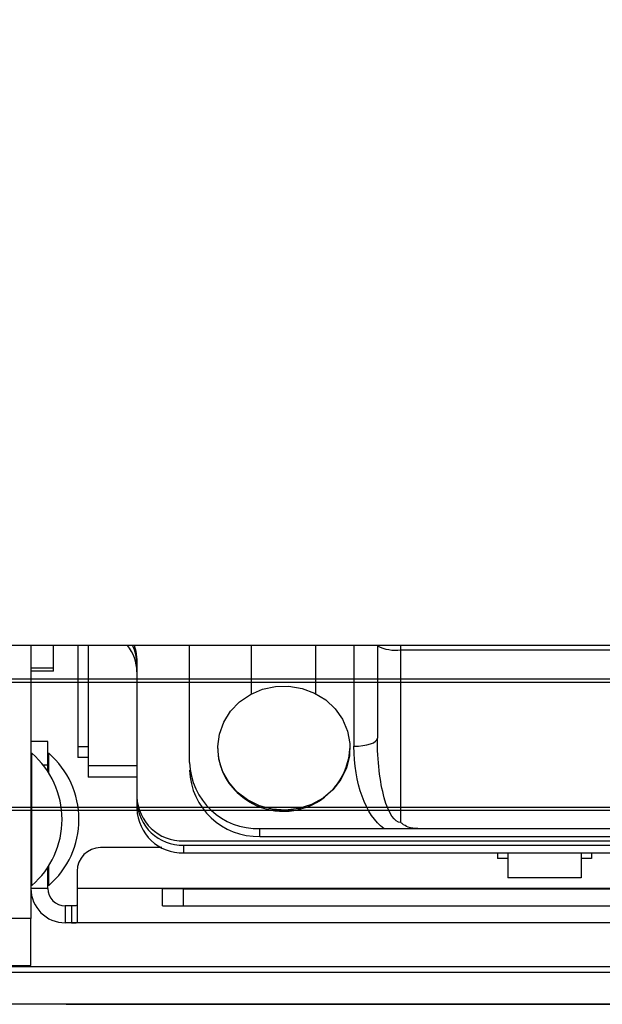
# Model space of a CAD drawing. Header units: inches. Extents: x 170 to 284, y 215 to 248.
# Tile 901 of 1056: x 227.016 to 227.121, y 244.921 to 245.097. Entities that reach past the tile are written whole.
import ezdxf

# ---------------------------------------------------------------- set-up
doc = ezdxf.new("R2010")
doc.units = ezdxf.units.IN
doc.header["$LTSCALE"] = 0.25
doc.header["$MEASUREMENT"] = 0
doc.layers.add('ANNOTATIONS', color=1, linetype='Continuous')
doc.layers.add('LH TOP OF HOOD', color=7, linetype='Continuous')
doc.styles.add('ARIAL', font='arial.ttf', dxfattribs={"height": 0.09375})
doc.dimstyles.new('STANDARD$0', dxfattribs={"dimtxt": 0.09375, "dimasz": 0.09375, "dimexe": 0.03125, "dimexo": 0.046875, "dimgap": 0.09, "dimtad": 0, "dimtih": 1, "dimtoh": 1, "dimdec": 4, "dimzin": 0, "dimdsep": 46, "dimtxsty": 'ARIAL', "dimcen": 0.09, "dimadec": 0, "dimazin": 0, "dimtfac": 1, "dimtdec": 4, "dimtofl": 0, "dimtmove": 0, "dimatfit": 1, "dimfxl": 1, "dimtolj": 1, "dimtzin": 0, "dimarcsym": 0})

# ---------------------------------------------------------------- blocks, each defined once
blk = doc.blocks.new('*D135')
at = {"layer": 'ANNOTATIONS', "color": 0, "lineweight": -2, "transparency": 16777216}
for p, q in [((226.8447894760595, 245.1157503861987), (226.8447894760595, 245.5193646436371)), ((226.971006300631, 245.0174450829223), (226.971006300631, 245.5193646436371)), ((226.7510394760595, 245.4881146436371), (226.6572894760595, 245.4881146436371)), ((227.064756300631, 245.4881146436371), (227.158506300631, 245.4881146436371))]:
    blk.add_line(p, q, dxfattribs=at)
at = {"layer": 'ANNOTATIONS', "color": 0, "transparency": 16777216}
for points in [[(226.7510394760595, 245.5037396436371), (226.7510394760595, 245.4724896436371), (226.8447894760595, 245.4881146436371)], [(227.064756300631, 245.5037396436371), (227.064756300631, 245.4724896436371), (226.971006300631, 245.4881146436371)]]:
    blk.add_solid(points, dxfattribs=at)
at = {"layer": 'defpoints', "color": 0, "transparency": 16777216}
for p in [(226.8447894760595, 245.4881146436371), (226.8447894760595, 245.0688753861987), (226.971006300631, 244.9705700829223)]:
    blk.add_point(p, dxfattribs=at)
at = {"layer": 'ANNOTATIONS', "color": 0, "transparency": 16777216, "insert": (226.5131562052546, 245.4881146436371), "char_height": 0.09375, "attachment_point": 5, "style": 'ARIAL'}
blk.add_mtext('\\A1;6"', dxfattribs=at)

msp = doc.modelspace()

# ---------------------------------------------------------------- linework, layer by layer
at = {"layer": 'ANNOTATIONS'}
msp.add_line((227.0244933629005, 244.9206086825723), (227.7744349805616, 244.9206086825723), dxfattribs=at)
at = {"layer": 'LH TOP OF HOOD'}
for p, q in [((227.2335445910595, 244.9850336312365), (226.9004608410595, 244.9850336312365)), ((227.2335445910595, 244.9850336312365), (226.9004608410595, 244.9850336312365)), ((227.0181819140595, 244.9850336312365), (227.0181819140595, 244.9359960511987)), ((227.0222160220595, 244.9809366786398), (227.0222160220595, 244.9850336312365)), ((227.0266083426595, 244.9850336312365), (227.0266083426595, 244.9668775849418)), ((227.0284634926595, 244.9850336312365), (227.0284634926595, 244.9634810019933)), ((227.0466803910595, 244.9640318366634), (227.0466803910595, 244.9850336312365)), ((227.0578112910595, 244.9763312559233), (227.0578112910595, 244.9850336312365)), ((227.0692794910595, 244.9850336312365), (227.0692794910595, 244.9764099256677)), ((227.0761941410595, 244.9850336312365), (227.0761941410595, 244.966932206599)), ((227.0804103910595, 244.9850336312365), (227.0804103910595, 244.9849830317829)), ((227.0804103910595, 244.9849830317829), (227.0804129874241, 244.9850336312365)), ((227.0804103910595, 244.9849830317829), (227.0804103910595, 244.9683742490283)), ((227.0846266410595, 244.9842508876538), (227.0846266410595, 244.9850336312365)), ((227.0846266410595, 244.9842508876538), (227.1436541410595, 244.9842508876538)), ((227.0846266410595, 244.9532584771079), (227.0846266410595, 244.9842508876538)), ((227.0372191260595, 244.9824415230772), (227.0372191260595, 244.9578772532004)), ((227.0372191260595, 244.9816649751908), (227.0372191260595, 244.957100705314)), ((227.0222160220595, 244.9809366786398), (227.0181819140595, 244.9809366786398)), ((227.0222160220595, 244.9804281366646), (227.0181819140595, 244.9804281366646)), ((227.0222160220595, 244.9804281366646), (227.0222160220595, 244.9809366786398)), ((229.072769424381, 244.9789620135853), (226.962652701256, 244.9789620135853)), ((226.962652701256, 244.978411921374), (229.072769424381, 244.978411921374)), ((227.0212176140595, 244.9677865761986), (227.0181819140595, 244.9677865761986)), ((227.0212176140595, 244.9635703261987), (227.0212176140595, 244.9677865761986)), ((227.0266083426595, 244.9668775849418), (227.0284634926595, 244.9668775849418)), ((227.0266083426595, 244.9668775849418), (227.0266083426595, 244.9648857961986)), ((227.0517483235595, 244.9665437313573), (227.0517483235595, 244.9666014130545)), ((227.0754942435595, 244.9666014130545), (227.0754942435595, 244.9665437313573)), ((227.0181819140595, 244.9656784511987), (227.0183505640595, 244.9656784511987)), ((227.0183505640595, 244.9419325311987), (227.0183505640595, 244.9656784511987)), ((227.0212176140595, 244.9656784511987), (227.0213862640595, 244.9656784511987)), ((227.0213862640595, 244.9621382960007), (227.0213862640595, 244.9656784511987)), ((227.0284634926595, 244.9648857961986), (227.0266083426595, 244.9648857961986)), ((227.0203733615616, 244.9635703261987), (227.0212176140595, 244.9635703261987)), ((227.0212176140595, 244.962401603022), (227.0212176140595, 244.9635703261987)), ((227.0284634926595, 244.9634810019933), (227.0284634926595, 244.9614116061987)), ((227.0284634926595, 244.9634810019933), (227.0372191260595, 244.9634810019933)), ((227.0372191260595, 244.9614116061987), (227.0284634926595, 244.9614116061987)), ((227.0372191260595, 244.957100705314), (227.0372191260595, 244.9557209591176)), ((226.962652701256, 244.9560263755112), (229.072769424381, 244.9560263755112)), ((226.962652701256, 244.955454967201), (229.072769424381, 244.955454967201)), ((227.0593291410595, 244.9521458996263), (227.0815922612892, 244.9521458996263)), ((227.0593291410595, 244.9507615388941), (227.0593291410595, 244.9521458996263)), ((227.0876610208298, 244.9521458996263), (227.1406197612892, 244.9521458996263)), ((227.0456516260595, 244.9499532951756), (227.1836073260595, 244.9499532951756)), ((227.0593291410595, 244.9507615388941), (227.1689516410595, 244.9507615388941)), ((227.0416836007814, 244.9487291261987), (227.0306788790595, 244.9487291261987)), ((227.0456516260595, 244.9491767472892), (227.1836073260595, 244.9491767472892)), ((227.0456516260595, 244.9477970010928), (227.0456516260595, 244.9491767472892)), ((227.0456516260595, 244.9477970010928), (227.1836073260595, 244.9477970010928)), ((227.1019807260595, 244.9477970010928), (227.1019807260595, 244.9467761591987)), ((227.1038358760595, 244.9467761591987), (227.1019807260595, 244.9467761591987)), ((227.1038358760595, 244.9477970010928), (227.1038358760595, 244.9433019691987)), ((227.1169905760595, 244.9477970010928), (227.1169905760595, 244.9433019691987)), ((227.1188457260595, 244.9467761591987), (227.1169905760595, 244.9467761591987)), ((227.1188457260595, 244.9477970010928), (227.1188457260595, 244.9467761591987)), ((227.0212176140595, 244.9414097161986), (227.0212176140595, 244.9452093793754)), ((227.0213862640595, 244.9419325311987), (227.0213862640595, 244.9454726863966)), ((227.0264626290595, 244.9445128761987), (227.0264626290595, 244.9414097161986)), ((227.1169905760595, 244.9433019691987), (227.1038358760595, 244.9433019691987)), ((227.0183505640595, 244.9419325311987), (227.0181819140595, 244.9419325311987)), ((227.0212176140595, 244.9414097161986), (227.0181819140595, 244.9414097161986)), ((227.0213862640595, 244.9419325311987), (227.0212176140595, 244.9419325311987)), ((227.0264626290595, 244.9414097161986), (227.0264626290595, 244.9353206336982)), ((227.1537325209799, 244.9414097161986), (227.0264626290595, 244.9414097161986)), ((227.0418195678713, 244.9382835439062), (227.0418195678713, 244.9413192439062)), ((227.0455980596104, 244.9413192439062), (227.0418195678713, 244.9413192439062)), ((227.0455980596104, 244.9382835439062), (227.0455980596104, 244.9413192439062)), ((227.0455980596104, 244.9413192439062), (227.1621763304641, 244.9413192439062)), ((227.0243545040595, 244.9382728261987), (227.0243545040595, 244.9352371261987)), ((227.0254507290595, 244.9382728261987), (227.0243545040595, 244.9382728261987)), ((227.0254507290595, 244.9382728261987), (227.0254507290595, 244.9352371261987)), ((227.0418195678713, 244.9382835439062), (227.0455980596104, 244.9382835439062)), ((227.0455980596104, 244.9382835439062), (227.1621763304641, 244.9382835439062)), ((227.0181819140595, 244.9359960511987), (227.0141478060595, 244.9359960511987)), ((227.0181819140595, 244.9275635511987), (227.0181819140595, 244.9359960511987)), ((227.0254507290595, 244.9352371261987), (227.0243545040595, 244.9352371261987)), ((227.1536898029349, 244.9352371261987), (227.0254507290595, 244.9352371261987)), ((231.435415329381, 244.9273405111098), (226.924131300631, 244.9273405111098)), ((227.3334010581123, 244.9273105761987), (226.9449169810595, 244.9273105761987)), ((227.0141478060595, 244.9275635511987), (227.0181819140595, 244.9275635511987)), ((231.435415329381, 244.9262927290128), (226.924131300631, 244.9262927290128)), ((227.3334010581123, 244.9206086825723), (226.9474145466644, 244.9206086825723))]:
    msp.add_line(p, q, dxfattribs=at)
at = {"layer": 'LH TOP OF HOOD', "flags": 128}
for points in [[(227.0367551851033, 244.9850336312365), (227.0370570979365, 244.9839874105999), (227.0372191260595, 244.9824415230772)], [(227.0552258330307, 244.9587122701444), (227.0537076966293, 244.9604618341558), (227.0525954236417, 244.9624627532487), (227.0519345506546, 244.9646331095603), (227.0517521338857, 244.9668840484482), (227.052055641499, 244.9691234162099), (227.0528326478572, 244.9712595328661), (227.0540513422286, 244.9732049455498), (227.0556618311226, 244.9748800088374), (227.0575981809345, 244.9762161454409), (227.0597811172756, 244.9771586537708), (227.0621212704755, 244.9776689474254), (227.0645228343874, 244.9777261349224), (227.0668874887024, 244.9773278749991), (227.0691184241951, 244.9764904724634), (227.0711243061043, 244.9752482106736), (227.0728230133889, 244.9736519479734), (227.0741450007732, 244.9717670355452), (227.0750361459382, 244.9696706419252), (227.0754599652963, 244.9674485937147), (227.0753991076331, 244.9651918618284), (227.0748560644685, 244.9629928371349), (227.0738530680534, 244.9609415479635), (227.072431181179, 244.959121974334), (227.0706486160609, 244.9576086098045), (227.0685783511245, 244.9564634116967), (227.0663051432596, 244.9557332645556), (227.0639220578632, 244.955448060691), (227.0615266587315, 244.9556194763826), (227.0592170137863, 244.9562404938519), (227.0570876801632, 244.9572856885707), (227.0552258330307, 244.9587122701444)], [(227.0761941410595, 244.966932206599), (227.0770166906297, 244.96695991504), (227.0778076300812, 244.9670419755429), (227.0785365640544, 244.9671752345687), (227.0791754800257, 244.9673545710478), (227.0796998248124, 244.9675730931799), (227.0800894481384, 244.9678224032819), (227.080329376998, 244.9680929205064), (227.0804103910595, 244.9683742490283)], [(227.0761941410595, 244.966932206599), (227.0770166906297, 244.96695991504), (227.0778076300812, 244.9670419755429), (227.0785365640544, 244.9671752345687), (227.0791754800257, 244.9673545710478), (227.0796998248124, 244.9675730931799), (227.0800894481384, 244.9678224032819), (227.080329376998, 244.9680929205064), (227.0804103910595, 244.9683742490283)]]:
    msp.add_lwpolyline(points, dxfattribs=at)
at = {"layer": 'LH TOP OF HOOD'}
for centre, radius, start, end in [((227.0295797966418, 244.9802516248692), 0.007639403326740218, 0.2520328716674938, 38.75312084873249), ((227.0296735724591, 244.9816524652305), 0.007545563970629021, 0.09499200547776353, 26.62183684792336), ((227.0836043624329, 244.990870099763), 0.00669768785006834, 241.5183868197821, 278.7794609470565), ((227.0625754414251, 244.9666052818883), 0.01082729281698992, 180.3257143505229, 227.2497552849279), ((227.063563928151, 244.9672136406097), 0.01194910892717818, 225.7491906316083, 356.7861111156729), ((227.008086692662, 244.9538054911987), 0.01569440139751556, 310.8425790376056, 49.15742096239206), ((227.011122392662, 244.9538054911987), 0.01569440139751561, 310.8425790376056, 49.15742096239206), ((227.0589592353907, 244.9644254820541), 0.01228515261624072, 181.8362067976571, 271.7254354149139), ((227.0589592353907, 244.9630411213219), 0.01228515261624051, 181.8362067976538, 271.7254354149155), ((227.0454050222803, 244.9581396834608), 0.008190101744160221, 181.8362067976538, 271.7254354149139), ((227.0454050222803, 244.9573631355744), 0.008190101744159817, 181.8362067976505, 271.7254354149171), ((227.0454050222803, 244.955983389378), 0.008190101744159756, 181.8362067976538, 271.7254354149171), ((227.0306788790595, 244.9445128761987), 0.00421625, 90, 180), ((227.0243545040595, 244.9414097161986), 0.006172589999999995, 180, 269.9999999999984), ((227.0243545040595, 244.9414097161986), 0.00313688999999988, 180, 269.9999999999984)]:
    msp.add_arc(centre, radius, start, end, dxfattribs=at)
at = {"layer": 'LH TOP OF HOOD', "extrusion": (0, 0, -1)}
for centre, major_axis, ratio, start_param, end_param in [((227.0846266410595, 244.9683742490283), (0, 0.01511577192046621), 0.2789305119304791, 3.141592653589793, 4.712388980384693), ((227.0846266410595, 244.966932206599), (0, 0.01584791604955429), 0.5320888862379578, 3.50969273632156, 4.712388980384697)]:
    msp.add_ellipse(centre, major_axis=major_axis, ratio=ratio, start_param=start_param, end_param=end_param, dxfattribs=at)
at = {"layer": 'LH TOP OF HOOD'}
for points, knots in [([(227.0815922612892, 244.9521458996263), (227.0823202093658, 244.9521643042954), (227.0837750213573, 244.9522010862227), (227.085801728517, 244.9521820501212), (227.0870949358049, 244.952156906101), (227.0876610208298, 244.9521458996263)], [0, 0, 0, 0, 0.3602462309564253, 0.7199559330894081, 1, 1, 1, 1]), ([(227.0815922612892, 244.9521458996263), (227.0823202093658, 244.9521643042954), (227.0837750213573, 244.9522010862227), (227.085801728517, 244.9521820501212), (227.0870949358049, 244.952156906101), (227.0876610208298, 244.9521458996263)], [0, 0, 0, 0, 0.3602462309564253, 0.7199559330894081, 1, 1, 1, 1]), ([(227.0876610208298, 244.9521458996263), (227.0870769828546, 244.9521951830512), (227.0860768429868, 244.9522795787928), (227.0850969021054, 244.9528332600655), (227.0847083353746, 244.9531782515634), (227.0846301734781, 244.9532550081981), (227.0846266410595, 244.9532584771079)], [0, 0, 0, 0, 0.5254969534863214, 0.8998908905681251, 0.9954757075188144, 1, 1, 1, 1]), ([(227.0876610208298, 244.9521458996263), (227.0870769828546, 244.9521951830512), (227.0860768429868, 244.9522795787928), (227.0850969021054, 244.9528332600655), (227.0847083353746, 244.9531782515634), (227.0846301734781, 244.9532550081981), (227.0846266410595, 244.9532584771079)], [0, 0, 0, 0, 0.5254969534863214, 0.8998908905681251, 0.9954757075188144, 1, 1, 1, 1]), ([(227.0264626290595, 244.9384405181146), (227.026452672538, 244.9384074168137), (227.0264327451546, 244.9383411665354), (227.0262682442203, 244.9382931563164), (227.0260215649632, 244.9382746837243), (227.0257352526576, 244.938272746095), (227.0255373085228, 244.9382728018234), (227.0254507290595, 244.9382728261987)], [0, 0, 0, 0, 0.2115121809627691, 0.4233290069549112, 0.6296187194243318, 0.8379976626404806, 0.9999999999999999, 0.9999999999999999, 0.9999999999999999, 0.9999999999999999]), ([(227.0254507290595, 244.9352371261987), (227.0255644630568, 244.9352370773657), (227.0257919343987, 244.9352369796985), (227.0260950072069, 244.9352392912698), (227.0263232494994, 244.935252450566), (227.0264450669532, 244.9352798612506), (227.0264575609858, 244.9353088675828), (227.0264626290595, 244.9353206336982)], [0, 0, 0, 0, 0.2140619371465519, 0.4281301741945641, 0.6419410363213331, 0.8547571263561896, 1, 1, 1, 1])]:
    msp.add_open_spline(points, degree=3, knots=knots, dxfattribs=at)

# ---------------------------------------------------------------- dimensions: what is measured, and where the dimension line sits
at = {"layer": 'ANNOTATIONS'}
dim = msp.add_linear_dim(base=(226.8447894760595, 245.4881146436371), p1=(226.971006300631, 244.9705700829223), p2=(226.8447894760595, 245.0688753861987), angle=180, text='6"', dimstyle='STANDARD$0', dxfattribs=at)
dim.commit()
dim.dimension.update_dxf_attribs({"geometry": '*D135', "text_midpoint": (226.5131562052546, 245.4881146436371), "dimtype": 160})

doc.saveas('drawing.dxf')
